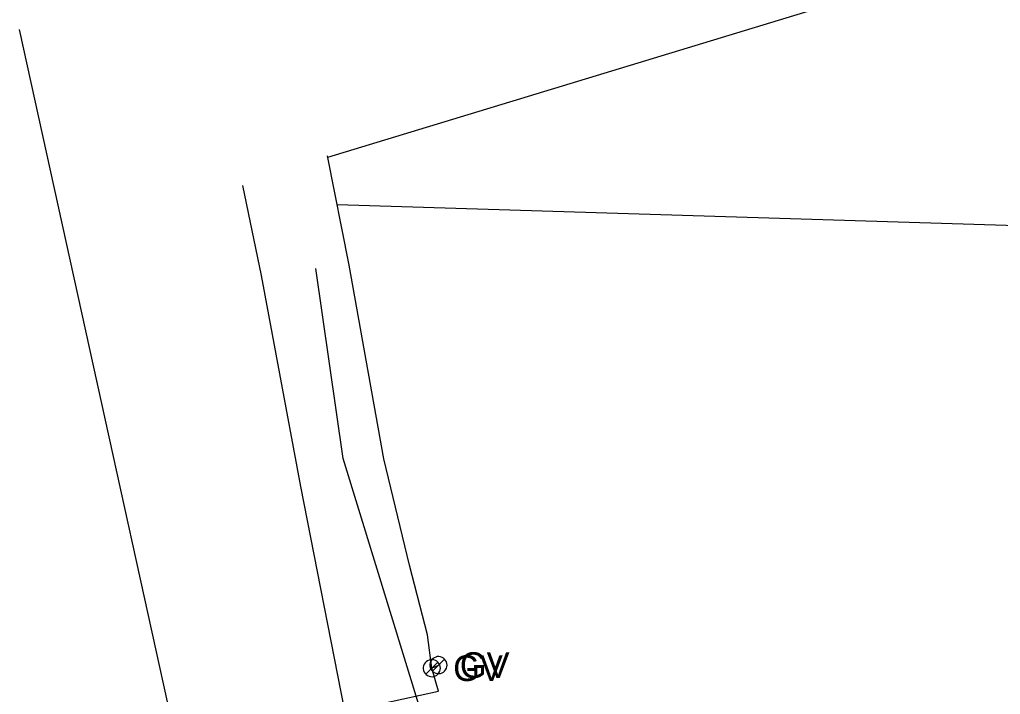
# Model space of a CAD drawing. Extents: x 596028 to 606371, y 330010 to 403088.
# Drawn here: x 605057.9 to 605204.7, y 350020.4 to 350121.3 of the extents above; entities that cross this region are included whole.
import ezdxf

# ---------------------------------------------------------------- set-up
doc = ezdxf.new("R2010")
doc.units = 0
for name, color, linetype in [('E_UTL_G', 7, 'Continuous'), ('E_UTL_G_UG', 7, 'Continuous'), ('E_UTL_SAN_UG', 7, 'Continuous'), ('E_UTL_TV_UG', 7, 'Continuous')]:
    doc.layers.add(name, color=color, linetype=linetype)

msp = doc.modelspace()

# ---------------------------------------------------------------- linework, layer by layer
at = {"layer": 'E_UTL_G'}
for points in [[(605121.91, 350024.74), (605121.88, 350024.98), (605121.82, 350025.21), (605121.7, 350025.43), (605121.55, 350025.62), (605121.37, 350025.78), (605121.16, 350025.9), (605120.93, 350025.98), (605120.69, 350026.02), (605120.44, 350026.01), (605120.21, 350025.95), (605119.98, 350025.85), (605119.78, 350025.71), (605119.62, 350025.53), (605119.48, 350025.33), (605119.39, 350025.1), (605119.35, 350024.86), (605119.35, 350024.61), (605119.39, 350024.38), (605119.48, 350024.15), (605119.62, 350023.94), (605119.78, 350023.77), (605119.98, 350023.63), (605120.21, 350023.52), (605120.44, 350023.47), (605120.69, 350023.46), (605120.93, 350023.49), (605121.16, 350023.57), (605121.37, 350023.69), (605121.55, 350023.85), (605121.7, 350024.04), (605121.82, 350024.26), (605121.88, 350024.49), (605121.91, 350024.74)], [(605120.91, 350024.28), (605120.88, 350024.53), (605120.82, 350024.76), (605120.7, 350024.98), (605120.55, 350025.17), (605120.37, 350025.33), (605120.16, 350025.45), (605119.93, 350025.53), (605119.69, 350025.57), (605119.44, 350025.56), (605119.21, 350025.5), (605118.98, 350025.4), (605118.78, 350025.25), (605118.62, 350025.08), (605118.48, 350024.87), (605118.39, 350024.65), (605118.35, 350024.41), (605118.35, 350024.16), (605118.39, 350023.92), (605118.48, 350023.7), (605118.62, 350023.49), (605118.78, 350023.32), (605118.98, 350023.17), (605119.21, 350023.07), (605119.44, 350023.01), (605119.69, 350023), (605119.93, 350023.04), (605120.16, 350023.12), (605120.37, 350023.24), (605120.55, 350023.4), (605120.7, 350023.59), (605120.82, 350023.81), (605120.88, 350024.04), (605120.91, 350024.28)], [(605118.72, 350023.38), (605120.53, 350025.19)], [(605119.72, 350023.83), (605121.53, 350025.64)]]:
    msp.add_lwpolyline(points, dxfattribs=at)
at = {"layer": 'E_UTL_G_UG'}
for points in [[(605104.05, 350100.72), (605176.62, 350122.78)], [(605119.62, 350024.28), (605118.97, 350029.28), (605116.28, 350039.68), (605112.47, 350055.59), (605107.24, 350084.59), (605104.01, 350100.92)], [(605114.39, 349979.35), (605111.87, 349995.49), (605110.92, 350001.11), (605109.39, 350006.79), (605109.52, 350007.47), (605106.54, 350018.17), (605100.01, 350051.44), (605094.14, 350083.05), (605091.35, 350096.49)], [(605105.45, 350093.63), (605213.69, 350090.31)], [(605092.76, 349954.84), (605104.15, 350017.26), (605120.61, 350020.82), (605119.62, 350024.28)], [(605119.62, 350024.28), (605120.62, 350024.74)]]:
    msp.add_lwpolyline(points, dxfattribs=at)
at = {"layer": 'E_UTL_SAN_UG'}
msp.add_lwpolyline([(605091.22, 349968.71), (605057.94, 350119.84)], dxfattribs=at)
at = {"layer": 'E_UTL_TV_UG'}
msp.add_lwpolyline([(605152.91, 349973.61), (605143.16, 349969.17), (605136.62, 349969.68), (605126.92, 349983.06), (605125.1, 349994.63), (605106.36, 350055.64), (605102.25, 350084.08)], dxfattribs=at)

# ---------------------------------------------------------------- texts
at = {"layer": 'E_UTL_G'}
for p in [(605122.83, 350022.36), (605123.83, 350022.81)]:
    msp.add_text('GV', height=3.85, dxfattribs=at).set_placement(p)

doc.saveas('drawing.dxf')
